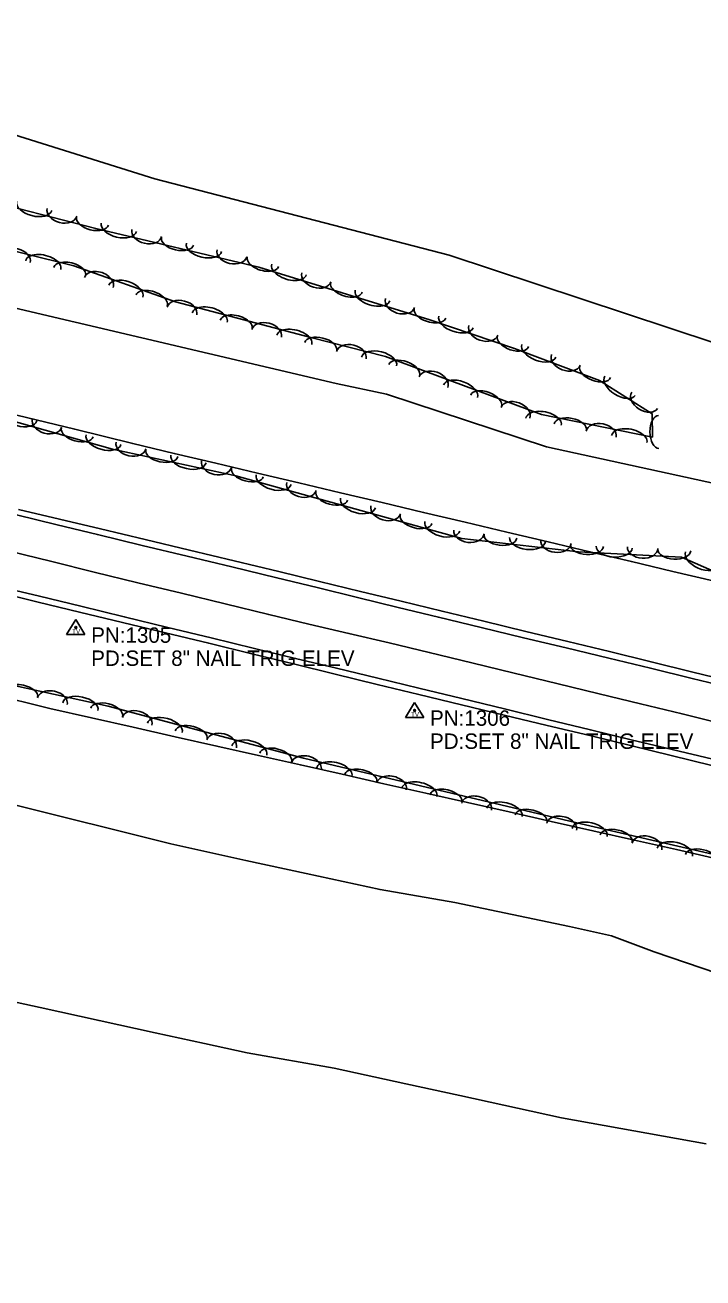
# Model space of a CAD drawing. Extents: x 1441650 to 1491889, y 345904 to 358319.
# Drawn here: x 1478840.6 to 1479060.9, y 346526.7 to 346933.7 of the extents above; entities that cross this region are included whole.
import ezdxf

# ---------------------------------------------------------------- set-up
doc = ezdxf.new("R2010")
doc.units = 0
for name, color, linetype in [('S_EDGE_PAVEMENT', 7, 'Continuous'), ('S_PAVEMENT_CROWN', 7, 'Continuous'), ('S_SECONDARY_CTL', 7, 'Continuous'), ('S_SECONDARY_CTL_ANNOT', 7, 'Continuous'), ('S_SHOULDER', 7, 'Continuous'), ('S_STREAM', 7, 'Continuous'), ('S_TREE', 7, 'Continuous')]:
    doc.layers.add(name, color=color, linetype=linetype)

msp = doc.modelspace()

# ---------------------------------------------------------------- linework, layer by layer
at = {"layer": 'S_EDGE_PAVEMENT'}
for points in [[(1478837.82, 346774.58), (1478850.95, 346771.38), (1478864.08, 346768.18), (1478878.66, 346764.68), (1478893.25, 346761.18), (1478907.83, 346757.68), (1478922.42, 346754.18), (1478935.55, 346750.97), (1478948.68, 346747.76), (1478961.81, 346744.55), (1478974.94, 346741.34), (1478988.79, 346738.02), (1479002.63, 346734.7), (1479016.48, 346731.39), (1479030.32, 346728.07), (1479043.89, 346724.78), (1479057.45, 346721.49), (1479071.01, 346718.21)], [(1478831.85, 346751.37), (1478845.29, 346748.14), (1478858.73, 346744.91), (1478872.83, 346741.48), (1478886.92, 346738.05), (1478901.02, 346734.62), (1478915.12, 346731.19), (1478928.48, 346727.98), (1478941.84, 346724.76), (1478955.19, 346721.55), (1478968.55, 346718.33), (1478982.5, 346714.94), (1478996.44, 346711.54), (1479010.39, 346708.15), (1479024.33, 346704.75), (1479037.61, 346701.56), (1479050.89, 346698.38), (1479064.17, 346695.19)]]:
    msp.add_lwpolyline(points, dxfattribs=at)
at = {"layer": 'S_PAVEMENT_CROWN'}
msp.add_lwpolyline([(1478835.49, 346762.81), (1478849.24, 346759.42), (1478862.99, 346756.03), (1478877.18, 346752.57), (1478891.38, 346749.12), (1478905.57, 346745.67), (1478919.76, 346742.21), (1478932.81, 346739.14), (1478945.86, 346736.08), (1478958.91, 346733.01), (1478971.96, 346729.94), (1478985.76, 346726.58), (1478999.57, 346723.21), (1479013.38, 346719.84), (1479027.18, 346716.47), (1479040.67, 346713.2), (1479054.17, 346709.92), (1479067.66, 346706.65)], dxfattribs=at)
at = {"layer": 'S_SECONDARY_CTL'}
for p, q in [((1478857.07, 346740.65), (1478854.06, 346735.7)), ((1478857.07, 346740.65), (1478860.02, 346735.7)), ((1478854.06, 346735.7), (1478860.02, 346735.7)), ((1478967.21, 346713.7), (1478964.2, 346708.74)), ((1478967.21, 346713.7), (1478970.16, 346708.74)), ((1478964.2, 346708.74), (1478970.16, 346708.74))]:
    msp.add_line(p, q, dxfattribs=at)
for centre, radius in [((1478857.07, 346738.04), 0.311), ((1478857.07, 346738.04), 0.183), ((1478857.07, 346738.04), 0.103), ((1478967.21, 346711.09), 0.311), ((1478967.21, 346711.09), 0.183), ((1478967.21, 346711.09), 0.103)]:
    msp.add_circle(centre, radius, dxfattribs=at)
at = {"layer": 'S_SHOULDER'}
for points in [[(1478838.44, 346776.31), (1478851.76, 346773.17), (1478865.09, 346770.02), (1478879.58, 346766.57), (1478894.07, 346763.11), (1478908.57, 346759.65), (1478923.06, 346756.19), (1478936.33, 346752.97), (1478949.6, 346749.75), (1478962.86, 346746.52), (1478976.13, 346743.3), (1478989.74, 346740.02), (1479003.35, 346736.73), (1479016.96, 346733.45), (1479030.56, 346730.17), (1479044.08, 346726.85), (1479057.59, 346723.54), (1479071.11, 346720.23)], [(1478831.28, 346749.56), (1478844.78, 346746.28), (1478858.27, 346743), (1478872.26, 346739.63), (1478886.26, 346736.25), (1478900.25, 346732.87), (1478914.24, 346729.5), (1478927.82, 346726.18), (1478941.4, 346722.86), (1478954.99, 346719.54), (1478968.57, 346716.22), (1478982.46, 346712.88), (1478996.35, 346709.55), (1479010.25, 346706.22), (1479024.14, 346702.88), (1479037.37, 346699.65), (1479050.6, 346696.42), (1479063.84, 346693.19)]]:
    msp.add_lwpolyline(points, dxfattribs=at)
at = {"layer": 'S_STREAM'}
for points in [[(1478712.83, 346933.69), (1478776.26, 346917.09), (1478882.72, 346883.77), (1478978.38, 346858.95), (1479064.6, 346830.52), (1479118.52, 346812.98), (1479166.6, 346799.92), (1479226.95, 346784.16), (1479241.25, 346781.05), (1479287.72, 346762.64), (1479336.96, 346742.37), (1479352.91, 346735.11), (1479361.76, 346732.79), (1479374.99, 346734.87), (1479389.31, 346750.48), (1479400.22, 346757.29), (1479402.83, 346767.78), (1479404.37, 346774.83)], [(1479409.12, 346768.68), (1479411.14, 346761.86), (1479412.69, 346755.63), (1479411.2, 346748.83), (1479409.28, 346741.24), (1479401.7, 346731.33), (1479394.32, 346721.82), (1479385.89, 346714.19), (1479370.98, 346713.86), (1479357.24, 346716.39), (1479299.44, 346732.37), (1479215.89, 346750.58), (1479196.87, 346754.73), (1479165.81, 346761.98), (1479122.77, 346772.08), (1479080.11, 346781.41), (1479010.11, 346796.68), (1478958.06, 346813.75), (1478941.69, 346817.3), (1478793.55, 346852.06), (1478746.4, 346864.67), (1478683.36, 346878.42), (1478606.87, 346900.04)], [(1479081.03, 346620.46), (1479045.08, 346632.63), (1479031.22, 346637.91), (1479017.58, 346640.88), (1478980.28, 346648.67), (1478955.98, 346652.87), (1478931.99, 346658.1), (1478912.38, 346662.37), (1478887.95, 346667.7), (1478835.35, 346680.89), (1478812.55, 346690.39), (1478777.95, 346700.25), (1478746.1, 346707.49), (1478718.92, 346714.35), (1478682.11, 346724.79), (1478652.42, 346730.73), (1478623.43, 346736.51), (1478603.13, 346739.84), (1478568.38, 346747.42), (1478516.96, 346760.39)], [(1478824.46, 346619.11), (1478845.48, 346614.53), (1478864.62, 346610.35), (1478882.83, 346606.38), (1478898.91, 346602.88), (1478912.77, 346599.86), (1478941.01, 346594.88), (1478964.33, 346589.8), (1478981.9, 346585.97), (1479014.96, 346578.73), (1479062.02, 346570.3)]]:
    msp.add_lwpolyline(points, dxfattribs=at)
at = {"layer": 'S_TREE'}
for points in [[(1478823.58, 346863.6), (1478856.38, 346855.47), (1478889.42, 346843.8), (1478933.5, 346832.23), (1478957.77, 346826.07), (1479008.46, 346807.16), (1479044.48, 346799.87), (1479044.39, 346807.45), (1479027.25, 346818.29), (1478999.69, 346828.58), (1478972.16, 346837.91), (1478916.53, 346855.08), (1478863.56, 346867.56), (1478823.9, 346877.79)], [(1479649.31, 346608.85), (1479585.6, 346618.9), (1479513.05, 346634.93), (1479471.1, 346655.08), (1479391.87, 346674.2), (1479325.3, 346691.1), (1479253.78, 346706.69), (1479190.38, 346720.51), (1479145.02, 346724.49), (1479117.73, 346731.17), (1479081.64, 346748.7), (1479054, 346760.88), (1479020.43, 346762.57), (1478982.54, 346766.91), (1478909.1, 346787.24), (1478868.98, 346795.98), (1478812.41, 346811.88), (1478756.74, 346823.98), (1478697.29, 346837.37), (1478600.1, 346861.49), (1478556.06, 346875.17)], [(1478837.84, 346807.02), (1478856.7, 346802.39), (1478875.57, 346797.75), (1478889.08, 346794.56), (1478902.58, 346791.37), (1478916.09, 346788.17), (1478929.6, 346784.98), (1478943.11, 346781.79), (1478956.62, 346778.6), (1478970.13, 346775.41), (1478983.64, 346772.21), (1478997.15, 346769.02), (1479010.66, 346765.83), (1479024.17, 346762.64), (1479037.68, 346759.45), (1479051.19, 346756.25), (1479064.7, 346753.06)], [(1478837.84, 346807.02), (1478856.7, 346802.38), (1478875.56, 346797.75), (1478889.07, 346794.56), (1478902.58, 346791.36), (1478916.09, 346788.17), (1478929.6, 346784.98), (1478943.11, 346781.79), (1478956.62, 346778.6), (1478970.13, 346775.4), (1478983.64, 346772.21), (1478997.15, 346769.02), (1479010.66, 346765.83), (1479024.17, 346762.64), (1479037.68, 346759.44), (1479051.19, 346756.25), (1479064.7, 346753.06)], [(1478568.63, 346783.23), (1478675.41, 346759.44), (1478765.28, 346734.9), (1478867.59, 346712.47), (1478931.09, 346695.54), (1479021.3, 346674.23), (1479106.71, 346654.52), (1479189.68, 346635.93), (1479257.84, 346618.6), (1479323.85, 346603.89), (1479411.26, 346580.93), (1479470.09, 346568.04), (1479545.18, 346549.38), (1479640.57, 346526.74)], [(1478829.28, 346716.42), (1478848.58, 346711.71), (1478862.17, 346708.66), (1478875.75, 346705.6), (1478889.33, 346702.54), (1478902.91, 346699.49), (1478916.49, 346696.43), (1478930.07, 346693.37), (1478943.65, 346690.32), (1478957.23, 346687.26), (1478970.82, 346684.2), (1478984.4, 346681.15), (1478997.98, 346678.09), (1479011.56, 346675.03), (1479025.14, 346671.98), (1479038.72, 346668.92), (1479052.3, 346665.87), (1479065.89, 346662.81)], [(1478829.28, 346716.42), (1478848.58, 346711.72), (1478862.17, 346708.66), (1478875.75, 346705.6), (1478889.33, 346702.55), (1478902.91, 346699.49), (1478916.49, 346696.43), (1478930.07, 346693.38), (1478943.65, 346690.32), (1478957.23, 346687.26), (1478970.82, 346684.21), (1478984.4, 346681.15), (1478997.98, 346678.09), (1479011.56, 346675.04), (1479025.14, 346671.98), (1479038.72, 346668.92), (1479052.3, 346665.87), (1479065.89, 346662.81)]]:
    msp.add_lwpolyline(points, dxfattribs=at)
for centre, major_axis, ratio, start_param, end_param in [((1478843.53, 346874.91), (5.68, -1.47), 0.54867, 3.141593, 6.283185), ((1478852.56, 346872.85), (4.8, -1.24), 0.683555, 3.141593, 6.283185), ((1478862.47, 346870.02), (5.18, -1.34), 0.539314, 3.141593, 6.283185), ((1478871.05, 346867.97), (5.71, -1.35), 0.548677, 3.141593, 6.283185), ((1478880.13, 346866.1), (4.82, -1.14), 0.683564, 3.141593, 6.283185), ((1478837.44, 346857.71), (-4.8, 1.2), 0.684093, 3.145258, 6.28685), ((1478890.09, 346863.48), (5.2, -1.23), 0.539321, 3.141593, 6.283185), ((1478898.72, 346861.45), (5.71, -1.35), 0.548677, 3.141593, 6.283185), ((1478846.48, 346855.74), (-5.69, 1.42), 0.549104, 3.143833, 6.285426), ((1478855.08, 346853.61), (-5.18, 1.29), 0.539741, 3.143763, 6.285356), ((1478907.8, 346859.58), (4.82, -1.14), 0.683564, 3.141593, 6.283185), ((1478917.89, 346856.87), (5.11, -1.58), 0.539303, 3.141607, 6.2832), ((1478864.53, 346850.07), (-4.67, 1.66), 0.683791, 3.144143, 6.285736), ((1478926.36, 346854.26), (5.61, -1.73), 0.548659, 3.141607, 6.2832), ((1478935.28, 346851.78), (4.73, -1.46), 0.683541, 3.141617, 6.283209), ((1478873.35, 346847.23), (-5.53, 1.96), 0.548861, 3.143153, 6.284745), ((1478945.05, 346848.49), (5.11, -1.58), 0.539303, 3.141607, 6.2832), ((1478881.7, 346844.28), (-5.04, 1.78), 0.539501, 3.143104, 6.284697), ((1478953.52, 346845.87), (5.61, -1.73), 0.548659, 3.141607, 6.2832), ((1478962.45, 346843.39), (4.73, -1.46), 0.683541, 3.141617, 6.283209), ((1478891.58, 346840.78), (-4.79, 1.26), 0.683593, 3.142591, 6.284183), ((1478900.6, 346838.68), (-5.68, 1.49), 0.548701, 3.142203, 6.283796), ((1478972.21, 346840.11), (5.11, -1.58), 0.539303, 3.141607, 6.2832), ((1478909.18, 346836.43), (-5.17, 1.36), 0.539344, 3.142184, 6.283777), ((1478919.08, 346833.56), (-4.79, 1.26), 0.683593, 3.142591, 6.284183), ((1478980.67, 346837.26), (5.56, -1.88), 0.548656, 3.141593, 6.283185), ((1478928.1, 346831.46), (-5.68, 1.49), 0.548701, 3.142203, 6.283796), ((1478936.7, 346829.24), (-5.18, 1.32), 0.539315, 3.141593, 6.283185), ((1478989.53, 346834.53), (4.69, -1.59), 0.683537, 3.141593, 6.283185), ((1478999.2, 346830.98), (5.06, -1.72), 0.5393, 3.141593, 6.283185), ((1478946.62, 346826.45), (-4.8, 1.22), 0.683556, 3.141593, 6.283185), ((1479007.58, 346827.89), (5.5, -2.05), 0.548654, 3.141593, 6.283185), ((1478955.66, 346824.42), (-5.69, 1.44), 0.548671, 3.141593, 6.283185), ((1478963.8, 346821.56), (-5.01, 1.87), 0.539298, 3.141593, 6.283185), ((1479016.34, 346824.9), (4.64, -1.73), 0.683535, 3.141593, 6.283185), ((1478973.36, 346817.72), (-4.64, 1.73), 0.683535, 3.141593, 6.283185), ((1479025.9, 346821.05), (5.01, -1.87), 0.539298, 3.141593, 6.283185), ((1478982.13, 346814.73), (-5.5, 2.05), 0.548654, 3.141593, 6.283185), ((1479033.99, 346816.53), (4.96, -3.14), 0.548713, 3.141593, 6.283185), ((1478990.44, 346811.63), (-5.01, 1.87), 0.539298, 3.141593, 6.283185), ((1479041.96, 346811.8), (4.19, -2.65), 0.683608, 3.141593, 6.283185), ((1478838.71, 346806.69), (5.65, -1.59), 0.55008, 3.141593, 6.283185), ((1479000, 346807.78), (-4.64, 1.73), 0.683535, 3.141593, 6.283185), ((1479009.13, 346804.87), (-5.75, 1.16), 0.548731, 3.140899, 6.282492), ((1478847.69, 346804.44), (4.77, -1.34), 0.685311, 3.141593, 6.283185), ((1479017.82, 346803.11), (-5.24, 1.06), 0.539374, 3.140921, 6.282513), ((1479027.86, 346800.81), (-4.86, 0.98), 0.683631, 3.140459, 6.282051), ((1479046.58, 346801.55), (0.06, -5.35), 0.540514, 3.141593, 6.283185), ((1478857.54, 346801.4), (5.15, -1.45), 0.540699, 3.141593, 6.283185), ((1478866.07, 346799), (5.65, -1.59), 0.55008, 3.141593, 6.283185), ((1479036.99, 346799.23), (-5.75, 1.16), 0.548731, 3.140899, 6.282492), ((1478875, 346797.11), (4.84, -1.06), 0.685311, 3.141593, 6.283185), ((1478885.01, 346794.66), (5.22, -1.14), 0.540699, 3.141593, 6.283185), ((1478893.68, 346792.77), (5.73, -1.25), 0.55008, 3.141593, 6.283185), ((1478902.78, 346791.05), (4.84, -1.06), 0.685311, 3.141593, 6.283185), ((1478912.86, 346788.4), (5.15, -1.43), 0.540699, 3.141593, 6.283185), ((1478921.4, 346786.03), (5.66, -1.56), 0.55008, 3.141593, 6.283185), ((1478930.4, 346783.81), (4.78, -1.32), 0.685311, 3.141593, 6.283185), ((1478940.26, 346780.82), (5.15, -1.43), 0.540699, 3.141593, 6.283185), ((1478948.8, 346778.45), (5.66, -1.56), 0.55008, 3.141593, 6.283185), ((1478957.79, 346776.23), (4.78, -1.32), 0.685311, 3.141593, 6.283185), ((1478967.65, 346773.23), (5.15, -1.43), 0.540699, 3.141593, 6.283185), ((1478976.2, 346770.87), (5.66, -1.56), 0.55008, 3.141593, 6.283185), ((1478984.89, 346769.04), (4.92, -0.56), 0.685311, 3.141593, 6.283185), ((1478995.1, 346767.61), (5.31, -0.61), 0.540699, 3.141593, 6.283185), ((1479003.91, 346766.6), (5.83, -0.67), 0.55008, 3.141593, 6.283185), ((1479013.13, 346765.81), (4.92, -0.56), 0.685311, 3.141593, 6.283185), ((1479023.22, 346764.56), (5.34, -0.27), 0.540699, 3.141593, 6.283185), ((1479032.07, 346764.11), (5.86, -0.29), 0.55008, 3.141593, 6.283185), ((1479041.33, 346763.91), (4.95, -0.25), 0.685311, 3.141593, 6.283185), ((1479051.61, 346763.13), (5.34, -0.27), 0.540699, 3.141593, 6.283185), ((1479060.68, 346760.26), (5.37, -2.37), 0.55008, 3.141593, 6.283185), ((1478839.43, 346716.51), (-5.22, 1.14), 0.530534, 3.141118, 6.282711), ((1478849.44, 346714.05), (-4.84, 1.06), 0.672426, 3.140804, 6.282397), ((1478858.54, 346712.32), (-5.73, 1.26), 0.539738, 3.141104, 6.282696), ((1478867.11, 346710.44), (-5.17, 1.38), 0.530528, 3.141593, 6.283185), ((1478877, 346707.54), (-4.79, 1.28), 0.672419, 3.141593, 6.283185), ((1478886.01, 346705.4), (-5.67, 1.51), 0.539732, 3.141593, 6.283185), ((1478894.58, 346703.12), (-5.17, 1.38), 0.530528, 3.141593, 6.283185), ((1478904.47, 346700.22), (-4.79, 1.28), 0.672419, 3.141593, 6.283185), ((1478913.48, 346698.08), (-5.67, 1.51), 0.539732, 3.141593, 6.283185), ((1478922.05, 346695.8), (-5.17, 1.38), 0.530528, 3.141593, 6.283185), ((1478932.02, 346692.92), (-4.82, 1.15), 0.672438, 3.143632, 6.285225), ((1478941.09, 346691.04), (-5.71, 1.35), 0.539748, 3.142858, 6.284451), ((1478949.71, 346689), (-5.2, 1.23), 0.530544, 3.142819, 6.284412), ((1478959.68, 346686.39), (-4.82, 1.15), 0.672438, 3.143632, 6.285225), ((1478968.75, 346684.51), (-5.71, 1.35), 0.539748, 3.142858, 6.284451), ((1478977.38, 346682.47), (-5.2, 1.23), 0.530544, 3.142819, 6.284412), ((1478987.35, 346679.85), (-4.82, 1.15), 0.672438, 3.143632, 6.285225), ((1478996.42, 346677.97), (-5.71, 1.35), 0.539748, 3.142858, 6.284451), ((1479005.04, 346675.93), (-5.2, 1.23), 0.530544, 3.142819, 6.284412), ((1479015.01, 346673.31), (-4.82, 1.15), 0.672438, 3.143632, 6.285225), ((1479024.09, 346671.45), (-5.72, 1.32), 0.539731, 3.141593, 6.283185), ((1479032.73, 346669.45), (-5.21, 1.2), 0.530527, 3.141593, 6.283185), ((1479042.71, 346666.89), (-4.83, 1.11), 0.672418, 3.141593, 6.283185), ((1479051.79, 346665.05), (-5.72, 1.32), 0.539731, 3.141593, 6.283185), ((1479060.43, 346663.06), (-5.21, 1.2), 0.530527, 3.141593, 6.283185)]:
    msp.add_ellipse(centre, major_axis=major_axis, ratio=ratio, start_param=start_param, end_param=end_param, dxfattribs=at)

# ---------------------------------------------------------------- texts
at = {"layer": 'S_SECONDARY_CTL'}
for p in [(1478855.86, 346736.03), (1478966.01, 346709.07)]:
    msp.add_text('TV', height=1.5, rotation=360, dxfattribs=at).set_placement(p)
at = {"layer": 'S_SECONDARY_CTL_ANNOT'}
for s, p in [('PN:1305', (1478862.07, 346733.04)), ('PD:SET 8" NAIL TRIG ELEV', (1478862.07, 346725.54)), ('PN:1306', (1478972.21, 346706.09)), ('PD:SET 8" NAIL TRIG ELEV', (1478972.21, 346698.59))]:
    msp.add_text(s, height=5, dxfattribs=at).set_placement(p)

doc.saveas('drawing.dxf')
